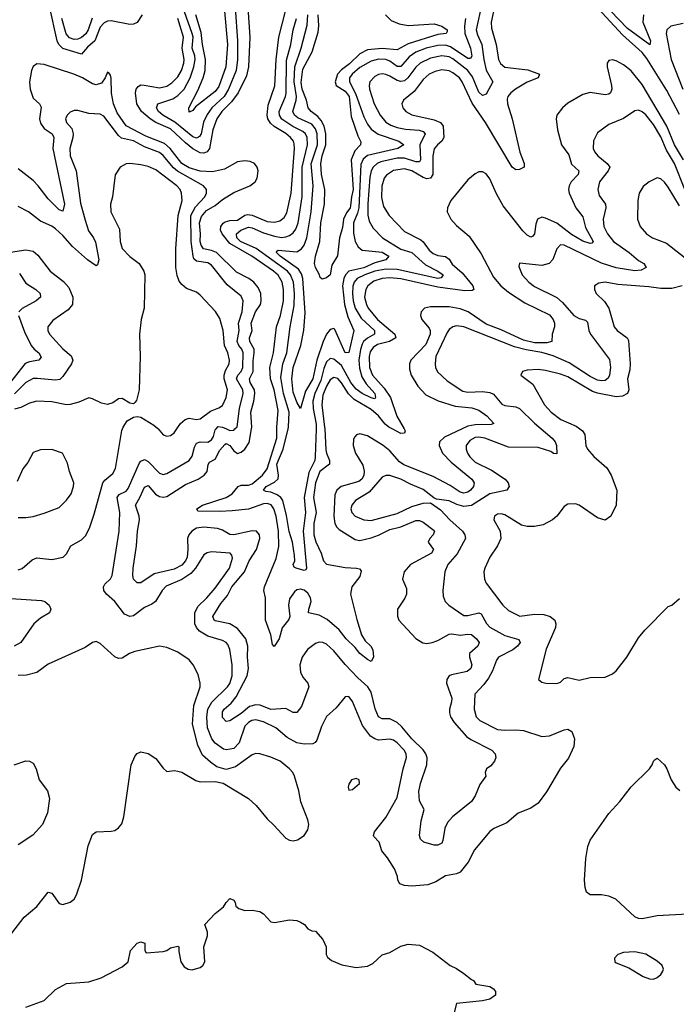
# Model space of a CAD drawing. Header units: inches. Extents: x 1694797 to 1849917, y 907313 to 1017959.
# Tile 597 of 656: x 1833057 to 1836594, y 926901 to 932204. Entities that reach past the tile are written whole.
import ezdxf

# ---------------------------------------------------------------- set-up
doc = ezdxf.new("R2010")
doc.units = ezdxf.units.IN
doc.header["$MEASUREMENT"] = 0
doc.layers.add('B8932', color=7, linetype='Continuous')
doc.layers.add('B8933', color=7, linetype='Continuous')

msp = doc.modelspace()

# ---------------------------------------------------------------- linework, layer by layer
at = {"layer": 'B8932', "color": 5}
for points, elevation in [([(1833050, 929241.5), (1833070, 929248.4), (1833124.3, 929295.7), (1833150, 929306), (1833230, 929296.5), (1833291.7, 929308.3), (1833310, 929328), (1833333.3, 929370), (1833390, 929401.8), (1833413.8, 929426.2), (1833435.5, 929470), (1833459.4, 929540.6), (1833505.8, 929710), (1833515.4, 929724.6), (1833559.5, 929760.5), (1833573.6, 929786.4), (1833608, 929992), (1833610.7, 930000)], 760), ([(1835866.1, 930000), (1835924.7, 929950), (1835940.7, 929930), (1835949.1, 929910), (1835950, 929866), (1835932, 929868), (1835917.8, 929877.8), (1835850, 929899), (1835690, 929902), (1835563, 929950), (1835530, 929955.6), (1835510, 929953.5), (1835482.1, 929937.9), (1835462.4, 929910), (1835461.6, 929890), (1835468.5, 929870), (1835480.9, 929850), (1835510, 929820.8), (1835598.4, 929778.4), (1835672.6, 929730), (1835688.5, 929710), (1835693.2, 929690), (1835680.3, 929670), (1835590, 929650.7), (1835490, 929588.1), (1835450, 929581.3), (1835412.2, 929592.2), (1835370, 929613.4), (1835302.4, 929622.4), (1835288.1, 929628.1), (1835230, 929674.5), (1835162.2, 929702.2), (1835109.7, 929730), (1835051.3, 929748.7), (1835030, 929749.8), (1835010, 929740.3), (1834939.9, 929660.1), (1834865.8, 929614.2), (1834845.8, 929590), (1834841.5, 929570), (1834845.6, 929550), (1834864.6, 929530), (1834910, 929510.2), (1834950, 929506), (1835090, 929543.8), (1835170, 929581.2), (1835230, 929599.7), (1835270, 929601.5), (1835323.9, 929563.9), (1835374, 929510), (1835442.1, 929450), (1835455.4, 929430), (1835459.2, 929410), (1835413.3, 929326.7), (1835363.9, 929270), (1835346.7, 929230), (1835335.6, 929130), (1835338.3, 929098.3), (1835348.5, 929070), (1835368, 929050), (1835450, 928995.5), (1835470, 928994.8), (1835530, 929010.1), (1835543.3, 929003.3), (1835571.5, 928951.5), (1835590, 928931.9), (1835670, 928887), (1835745, 928865), (1835752.8, 928850), (1835738.5, 928830), (1835712.8, 928810), (1835635.6, 928770), (1835625.1, 928754.9), (1835603, 928697), (1835582.1, 928657.9), (1835556.8, 928623.2), (1835508.2, 928571.8), (1835504.7, 928490), (1835515.8, 928450), (1835534.9, 928430), (1835630, 928381.4), (1835670, 928376.6), (1835730, 928379.3), (1835770, 928375.8), (1835870, 928344.2), (1835910, 928346.7), (1835990, 928379.6), (1836010, 928382), (1836030.4, 928370), (1836045.3, 928330), (1836041.2, 928290), (1836013.8, 928226.2), (1835970, 928173.6), (1835895.1, 928044.9), (1835850, 927984.7), (1835810, 927957.4), (1835742.8, 927930), (1835681.2, 927878.8), (1835611.6, 927848.4), (1835590, 927831.6), (1835506.5, 927733.5), (1835473.5, 927666.5), (1835430, 927612.8), (1835410, 927603.5), (1835350, 927593.7), (1835298.6, 927561.4), (1835256.1, 927543.9), (1835170, 927536.8), (1835130, 927541.7), (1835105.2, 927550), (1835094, 927570), (1835093, 927590), (1835076.8, 927630), (1835038.5, 927690), (1835007.9, 927727.9), (1834993.8, 927773.8), (1834964.1, 927804.1), (1834962, 927810), (1834968.4, 927830), (1835030, 927907.6), (1835090, 928014.4), (1835121.9, 928170), (1835140.2, 928230), (1835138.7, 928250), (1835127.3, 928270), (1835090, 928309.9), (1835070, 928324.1), (1835050, 928329.2), (1834990, 928324.4), (1834970, 928329.9), (1834946, 928346), (1834903.1, 928403.1), (1834850, 928532.3), (1834830, 928558), (1834810, 928557.2), (1834761.6, 928498.4), (1834709.3, 928450.7), (1834682.6, 928397.4), (1834656.9, 928323.1), (1834649.2, 928310.8), (1834635.5, 928304.5), (1834590, 928302.3), (1834550, 928309.3), (1834498.2, 928338.2), (1834436.8, 928390), (1834370, 928422), (1834330, 928433.5), (1834308.3, 928430), (1834290, 928419), (1834270, 928398.2), (1834239.9, 928310), (1834210, 928279.3), (1834170.9, 928270.9), (1834155.5, 928275.5), (1834110, 928306.6), (1834091.5, 928331.5), (1834069.5, 928390.5), (1834065.2, 928450), (1834070.7, 928490), (1834092.3, 928527.7), (1834176.9, 928610), (1834190, 928629.4), (1834201.3, 928670), (1834202.1, 928730), (1834190, 928812.7), (1834178.6, 928838.6), (1834169.8, 928849.8), (1834150, 928860.8), (1834070, 928883.2), (1834025.4, 928910), (1834009.2, 928930), (1834001.3, 928950), (1834000.6, 929010), (1834016.3, 929043.7), (1834065.6, 929090), (1834110, 929141.5), (1834186.7, 929250), (1834204, 929304), (1834199.9, 929319.9), (1834191.2, 929330), (1834090, 929337.3), (1834066.6, 929333.4), (1834050, 929321.8), (1834005, 929250), (1833979.4, 929220.6), (1833930, 929188.2), (1833846.6, 929153.4), (1833824, 929130), (1833788.9, 929070), (1833770, 929055.8), (1833730, 929038.2), (1833670, 928993.3), (1833650, 928989.9), (1833621.6, 929001.6), (1833570.2, 929070.2), (1833524.7, 929110), (1833509.9, 929130), (1833509.2, 929150), (1833516.3, 929163.7), (1833547.3, 929192.7), (1833556.2, 929210), (1833594, 929450), (1833597.5, 929550), (1833583.1, 929630), (1833594, 929646), (1833630, 929665), (1833641.5, 929678.5), (1833702.7, 929817.3), (1833710, 929826.2), (1833730, 929835.2), (1833750, 929825), (1833810, 929762.3), (1833830, 929755), (1833850, 929759.8), (1833970, 929830.2), (1833986.5, 929853.5), (1833998.2, 929901.8), (1834010, 929923), (1834030, 929929.5), (1834070, 929929.1), (1834090, 929940.4), (1834100.9, 929959.1), (1834110, 929994.2), (1834115.2, 930000)], 740), ([(1835440.1, 930000), (1835345, 929955), (1835317.8, 929930), (1835315.7, 929910), (1835333.8, 929870), (1835381.2, 929821.2), (1835493, 929730), (1835504.8, 929710), (1835501.7, 929690), (1835485.4, 929670), (1835470, 929659.9), (1835450, 929653.7), (1835430, 929658.8), (1835375.7, 929695.7), (1835283.4, 929743.4), (1835125.8, 929805.8), (1835102.5, 929822.5), (1835050, 929881.5), (1835015.7, 929910), (1834930, 929962.2), (1834890, 929973), (1834871.6, 929968.4), (1834862.1, 929957.9), (1834855.9, 929944.1), (1834853.6, 929910), (1834866, 929870), (1834905.4, 929805.4), (1834912.7, 929772.7), (1834910, 929749.8), (1834900.5, 929730), (1834883.8, 929716.2), (1834788.7, 929690), (1834766.2, 929670), (1834755.4, 929644.6), (1834749.8, 929529.8), (1834755.5, 929490), (1834766.3, 929470), (1834778.7, 929458.7), (1834863.7, 929403.7), (1834890, 929399.4), (1834950, 929412.9), (1834990, 929427.1), (1835050, 929457.4), (1835110, 929473), (1835190, 929506.3), (1835210, 929506.1), (1835230, 929498.3), (1835290, 929452.4), (1835291.9, 929450), (1835283.8, 929430), (1835267, 929410), (1835258, 929390), (1835285.6, 929350), (1835275.4, 929330), (1835161.4, 929270), (1835128.4, 929230), (1835119.1, 929190), (1835140.2, 929140.2), (1835141.3, 929110), (1835132.1, 929087.9), (1835092.9, 929030), (1835091.6, 928991.6), (1835098.7, 928970), (1835191.1, 928871.1), (1835228.2, 928848.2), (1835250, 928845), (1835279.5, 928850), (1835310, 928861.2), (1835370, 928895.3), (1835384.6, 928895.4), (1835430, 928888.8), (1835470, 928894), (1835490, 928891.9), (1835518.2, 928870), (1835532.3, 928850), (1835524.7, 928830), (1835480.7, 928790), (1835479.7, 928770), (1835492.3, 928730), (1835487.5, 928710), (1835466.5, 928693.5), (1835383.8, 928676.2), (1835370.5, 928669.5), (1835357, 928650), (1835355.7, 928630), (1835384, 928550), (1835383.8, 928530), (1835371.8, 928490), (1835372.4, 928470), (1835378.1, 928450), (1835398.1, 928418.1), (1835463.4, 928343.4), (1835487, 928327), (1835599.5, 928270), (1835617.6, 928250), (1835622.4, 928230), (1835614.4, 928210), (1835594.9, 928185.1), (1835570.8, 928169.2), (1835564.7, 928150), (1835567.3, 928130), (1835536, 928084), (1835510, 928023.6), (1835490, 927992.6), (1835387.9, 927910), (1835360.6, 927879.4), (1835347.5, 927850), (1835336.6, 927783.4), (1835330, 927769.7), (1835310, 927757.4), (1835290, 927757.4), (1835233.8, 927773.8), (1835216.3, 927790), (1835209.8, 927810), (1835220.3, 927890), (1835236, 927950), (1835210, 927996), (1835207.1, 928047.1), (1835216.5, 928090), (1835250, 928190.7), (1835251.4, 928228.6), (1835244.6, 928250), (1835230, 928272.3), (1835169.1, 928330), (1835116, 928396), (1835090, 928418.8), (1835050, 928438), (1835010, 928437.7), (1834990, 928449.8), (1834971.9, 928491.9), (1834950, 928581.4), (1834932.8, 928610), (1834878.4, 928658.4), (1834810.7, 928730.7), (1834750, 928805.5), (1834710, 928840.3), (1834690, 928849.9), (1834670, 928851.5), (1834650, 928845), (1834607.8, 928812.2), (1834578.2, 928770), (1834565.4, 928730), (1834569, 928690), (1834583.2, 928663.2), (1834609, 928630), (1834614.8, 928610), (1834576, 928504), (1834550, 928473.3), (1834530, 928472.3), (1834490, 928493.6), (1834410, 928488.8), (1834351.7, 928511.7), (1834330, 928514), (1834295.1, 928504.9), (1834250, 928466.4), (1834190, 928427.6), (1834170, 928423.9), (1834150, 928445.7), (1834150, 928476.9), (1834157.8, 928490), (1834196.6, 928523.4), (1834223.4, 928556.6), (1834282.1, 928670), (1834289.9, 928710), (1834284.6, 928770), (1834285.8, 928830), (1834276.2, 928870), (1834230, 928925.1), (1834190, 928950.6), (1834110, 928966.2), (1834104.7, 928970), (1834098.3, 928990), (1834140.8, 929059.2), (1834176.9, 929103.1), (1834199.1, 929150), (1834268.1, 929230), (1834293.2, 929290), (1834332.1, 929350), (1834349.9, 929410), (1834349.2, 929430), (1834333.1, 929450), (1834310, 929450.8), (1834209.9, 929429.9), (1834190, 929431.2), (1834150, 929454.5), (1834122.8, 929462.8), (1834050, 929471.1), (1834010, 929464.7), (1833984, 929450), (1833967.5, 929430), (1833961.4, 929410), (1833963.1, 929350), (1833959, 929310), (1833950.3, 929289.7), (1833930, 929265.9), (1833890, 929245.3), (1833780.8, 929219.2), (1833710, 929170.6), (1833690, 929170.8), (1833669.9, 929189.9), (1833665.9, 929210), (1833668.2, 929250), (1833687.4, 929370), (1833692.2, 929450), (1833702.6, 929510), (1833700.6, 929530), (1833681.7, 929590), (1833705.3, 929630), (1833730, 929686.8), (1833750, 929694.5), (1833789.2, 929649.2), (1833810, 929636.3), (1833830, 929632.7), (1833850, 929636.4), (1833950, 929701.4), (1834018.2, 929730), (1834051.2, 929750), (1834067.2, 929770), (1834072.3, 929807.7), (1834079.6, 929820.4), (1834110, 929837.2), (1834134.7, 929885.3), (1834163.1, 929916.9), (1834170, 929921.2), (1834190, 929911), (1834210, 929882.2), (1834230, 929867.9), (1834250, 929875), (1834270, 929890.1), (1834292.4, 929927.6), (1834306.5, 930000)], 720), ([(1833804.1, 930000), (1833830, 929968.5), (1833850, 929961.3), (1833870, 929964.9), (1833890, 929979.3), (1833903.7, 930000)], 760), ([(1834700, 930000), (1834707, 929887), (1834709.1, 929869.1), (1834725.7, 929830), (1834726.8, 929813.2), (1834726.5, 929810), (1834674.4, 929770), (1834649.8, 929710), (1834639.9, 929630), (1834653.3, 929550), (1834641, 929490), (1834642.1, 929430), (1834652.2, 929392.2), (1834681.8, 929330), (1834693.6, 929290), (1834710, 929272.1), (1834810, 929253.5), (1834871, 929250), (1834886.7, 929246.7), (1834896.2, 929236.2), (1834890, 929204.4), (1834846.3, 929150), (1834838.3, 929110), (1834872.7, 928972.7), (1834899, 928890), (1834918.1, 928858.1), (1834947.8, 928830), (1834959.2, 928810), (1834963.6, 928770), (1834950, 928746.9), (1834930, 928757.2), (1834890, 928789.9), (1834863.3, 928823.3), (1834815.9, 928870), (1834778, 928918), (1834713.7, 928973.7), (1834670, 928996.4), (1834613.6, 929010), (1834614.6, 929030), (1834626.7, 929070), (1834623.8, 929090), (1834610, 929114.7), (1834590, 929131.3), (1834570, 929136.7), (1834550, 929132.4), (1834537.4, 929122.6), (1834510, 929083.9), (1834504.4, 929050), (1834512.1, 928990), (1834506.8, 928973.2), (1834471.5, 928928.5), (1834454.9, 928870), (1834428.3, 928828.3), (1834418.6, 928838.6), (1834409.1, 928890), (1834381.4, 928970), (1834380.5, 929090), (1834372.2, 929130), (1834376.6, 929150), (1834438.1, 929301.9), (1834453.7, 929366.3), (1834451.5, 929450), (1834438.8, 929530), (1834426.8, 929570), (1834411.1, 929591.1), (1834390, 929598.9), (1834370, 929597.1), (1834290, 929567.5), (1834201.2, 929558.8), (1834134.8, 929554.8), (1834016.5, 929556.5), (1834012.1, 929570), (1834042.8, 929590), (1834170, 929630.8), (1834201.7, 929650), (1834234.2, 929690), (1834250, 929696.8), (1834290, 929697.1), (1834310, 929704.7), (1834365, 929750), (1834390, 929784.3), (1834441.5, 929950), (1834441.4, 930000)], 680), ([(1834171.1, 930000), (1834190, 929991.7), (1834210, 929993.7), (1834216.2, 930000)], 740), ([(1834654.1, 930000), (1834649.6, 929850), (1834646.2, 929830), (1834614.8, 929765.2), (1834589.7, 929630), (1834596, 929550), (1834584.6, 929450), (1834601.5, 929250), (1834598.6, 929241.4), (1834590, 929236.9), (1834546, 929250), (1834536, 929256), (1834529.8, 929269.8), (1834538.7, 929290), (1834538.3, 929318.3), (1834526, 929390), (1834507.9, 929447.9), (1834493.7, 929533.7), (1834473.9, 929613.9), (1834463.1, 929630), (1834444.6, 929644.6), (1834410, 929659.4), (1834382.4, 929662.4), (1834369.9, 929669.9), (1834384.4, 929690), (1834430, 929712.9), (1834448.9, 929731.1), (1834451.9, 929750), (1834442.9, 929810), (1834476.8, 929890), (1834502.7, 930000)], 660), ([(1835128.3, 930000), (1835134, 929990), (1835130, 929977), (1835110, 929975.3), (1835064.1, 930000)], 680), ([(1836074.4, 930000), (1836089.1, 929990), (1836100.8, 929970), (1836105.5, 929910), (1836114.6, 929890), (1836150, 929851.7), (1836219.5, 929790), (1836243.1, 929750), (1836273.4, 929670), (1836270, 929588.7), (1836240.7, 929530), (1836210, 929509.3), (1836170, 929521.2), (1836070, 929589.5), (1836050, 929597), (1836010, 929595.1), (1835990, 929581.2), (1835950.5, 929530), (1835927.7, 929510), (1835876.5, 929483.5), (1835830, 929473.7), (1835790, 929473.5), (1835760.8, 929480.8), (1835670, 929536.4), (1835650, 929542.4), (1835630, 929540.7), (1835614, 929530), (1835610.6, 929510), (1835644.2, 929450), (1835649.1, 929410), (1835631.5, 929370), (1835590, 929309.6), (1835562, 929250), (1835557.3, 929230), (1835560.3, 929190), (1835569.4, 929169.4), (1835659.6, 929050), (1835690, 929021.1), (1835751.3, 928991.3), (1835830, 929001.4), (1835880.4, 929000.4), (1835914, 928990), (1835939.3, 928970), (1835945.3, 928950), (1835943.1, 928930), (1835893.2, 928813.2), (1835851.3, 928650), (1835870, 928636), (1835890.6, 928630.6), (1835950, 928628), (1835970, 928636.3), (1835990, 928654.9), (1836010, 928660.3), (1836070, 928647), (1836130, 928660.9), (1836210, 928662.6), (1836250, 928680.3), (1836270, 928697.6), (1836328, 928770), (1836390, 928874), (1836423.3, 928916.7), (1836550, 929042.8), (1836570, 929051), (1836610, 929086.8)], 760), ([(1833050, 929523.1), (1833090, 929522.4), (1833130, 929528.4), (1833190, 929545.3), (1833270, 929577), (1833310, 929617), (1833334.5, 929650), (1833347.1, 929690), (1833348.3, 929710), (1833325.6, 929770), (1833315.6, 929815.6), (1833288.7, 929870), (1833230, 929889.4), (1833170, 929886.6), (1833130, 929873.2), (1833101.1, 929818.9), (1833075.2, 929784.8), (1833043.4, 929716.6)], 780), ([(1833010, 929086.7), (1833175.1, 929075.1), (1833193.4, 929070), (1833217.1, 929050), (1833224.9, 929030), (1833218.4, 929010), (1833170, 928980.3), (1833132.9, 928950), (1833063.9, 928850), (1833027, 928830)], 740), ([(1833015.8, 927284.2), (1833082, 927370), (1833150, 927428), (1833210, 927504.9), (1833230, 927499.1), (1833270, 927443), (1833290, 927438), (1833330, 927450.5), (1833350, 927468), (1833363.6, 927490), (1833390.9, 927569.1), (1833425.6, 927754.4), (1833450, 927816), (1833470, 927830.7), (1833550, 927832.7), (1833570, 927837.1), (1833590, 927850.6), (1833606.7, 927873.3), (1833618.9, 927910), (1833657, 928190), (1833680.1, 928239.9), (1833690, 928251), (1833710, 928261), (1833750, 928251), (1833790, 928224.7), (1833830, 928172), (1833850, 928154), (1833890, 928161), (1833910, 928157.3), (1833930, 928150.6), (1834006.3, 928106.3), (1834030, 928099.5), (1834110, 928100.5), (1834152.5, 928092.5), (1834290, 928008.7), (1834331.3, 927971.3), (1834390, 927899.1), (1834426.6, 927866.6), (1834490, 927795.3), (1834510, 927784.2), (1834530, 927782), (1834553.3, 927786.7), (1834589.7, 927810.3), (1834610, 927841), (1834614.7, 927870), (1834610, 927895.3), (1834571.5, 927991.5), (1834561.1, 928050), (1834536.9, 928130), (1834528.3, 928150), (1834511.1, 928170), (1834460.5, 928210), (1834410, 928231.9), (1834350.3, 928249.7), (1834330, 928250.9), (1834310, 928245.1), (1834220.3, 928179.7), (1834170, 928164.7), (1834120, 928180), (1834084.3, 928204.3), (1834042, 928242), (1834016.4, 928296.4), (1833988.9, 928410), (1833995, 928510), (1834028.9, 928610), (1834029.8, 928630), (1834017.8, 928677.8), (1833992.6, 928730), (1833970, 928755.4), (1833910, 928798.3), (1833850, 928822), (1833810, 928829.7), (1833678.3, 928801.7), (1833648.8, 928791.2), (1833610, 928764.5), (1833590, 928762.9), (1833570, 928771.8), (1833490, 928845.1), (1833470, 928854.5), (1833450, 928849.6), (1833410, 928822.4), (1833210, 928733), (1833150, 928688.4), (1833094.5, 928674.5), (1833050, 928671.1)], 760), ([(1833028, 928190), (1833090, 928212.2), (1833110, 928210.4), (1833130, 928199.1), (1833147, 928170), (1833162, 928110), (1833207.2, 928050), (1833218.7, 928010), (1833207.5, 927932.5), (1833180.4, 927870), (1833128.9, 927811.1), (1833050, 927760.5)], 760), ([(1836653.6, 927386.4), (1836490, 927376.8), (1836410, 927360.7), (1836390, 927363.2), (1836370, 927372), (1836268.1, 927468.1), (1836230, 927483.9), (1836190, 927491.1), (1836129.7, 927489.7), (1836110, 927505.2), (1836102, 927530), (1836099.2, 927570), (1836105.8, 927685.8), (1836116.5, 927750), (1836130, 927785.3), (1836231.1, 927928.9), (1836290, 927993.4), (1836350, 928072), (1836449.6, 928170), (1836464.2, 928190), (1836470, 928211), (1836480.1, 928219.9), (1836490, 928226.8), (1836530.4, 928190), (1836543.1, 928170), (1836566, 928110), (1836590.4, 928070), (1836612.3, 928052.3)], 740), ([(1833090, 926884.9), (1833190, 926922), (1833250, 926980.7), (1833310, 927013.4), (1833430, 927021.6), (1833496.9, 927043.1), (1833610, 927102.8), (1833642, 927130), (1833654, 927190), (1833690, 927230.8), (1833710, 927238), (1833731.3, 927230), (1833731.6, 927191.6), (1833738, 927178), (1833830, 927186), (1833850, 927191.3), (1833870, 927204.7), (1833910, 927214), (1833914, 927210), (1833914, 927186), (1833926, 927130), (1833943.4, 927103.4), (1833964.7, 927090), (1833987, 927087), (1834030, 927098.7), (1834043.6, 927110), (1834054.3, 927130), (1834049.6, 927210), (1834069.6, 927270), (1834069.5, 927290), (1834054, 927330), (1834110, 927390.8), (1834154.6, 927425.4), (1834168.7, 927450), (1834190, 927471), (1834210, 927462), (1834218, 927450), (1834221, 927430), (1834236.8, 927416.8), (1834270, 927405.5), (1834310, 927408.4), (1834350, 927400.5), (1834370, 927387.7), (1834410, 927345.5), (1834430, 927341.6), (1834510, 927356.4), (1834550, 927352.2), (1834570, 927343), (1834590.8, 927330), (1834610, 927307.3), (1834630, 927297.3), (1834650, 927294), (1834690.6, 927250), (1834707.7, 927210), (1834707.3, 927170), (1834715.5, 927155.5), (1834737.1, 927137.1), (1834793.1, 927113.1), (1834870, 927099.1), (1834930, 927106.8), (1834958.9, 927121.1), (1835010, 927166.8), (1835050, 927180.5), (1835110, 927213.4), (1835150, 927225.5), (1835210, 927219.3), (1835281.7, 927181.7), (1835376, 927110), (1835410, 927094), (1835450, 927067.3), (1835490, 927034.8), (1835502, 927030), (1835514, 927010), (1835590, 926996.3), (1835610, 926984), (1835619.3, 926970), (1835619.5, 926950), (1835590, 926928.6), (1835550, 926919.3), (1835410, 926906), (1835396, 926850)], 740)]:
    msp.add_lwpolyline(points, dxfattribs=dict(at, elevation=elevation))
at = {"layer": 'B8932', "color": 5, "elevation": 760}
for points in [[(1834870, 928118), (1834844.7, 928110), (1834830, 928086), (1834826, 928070), (1834830, 928054), (1834850, 928058), (1834888, 928090), (1834886, 928110)], [(1836370, 927182.7), (1836310, 927179.3), (1836278, 927170), (1836261, 927150), (1836262.8, 927130), (1836270, 927124), (1836337.6, 927097.6), (1836416, 927050), (1836450, 927038), (1836470, 927036.3), (1836490, 927045.5), (1836510, 927062), (1836521, 927079), (1836525.1, 927090), (1836517, 927110), (1836490, 927133.6), (1836430, 927171.5)]]:
    msp.add_lwpolyline(points, close=True, dxfattribs=at)
at = {"layer": 'B8933', "color": 5}
for points, elevation in [([(1836417.8, 932230), (1836412.6, 932190), (1836454.2, 932090), (1836450.8, 932069.2), (1836330, 932156.5), (1836150, 932347)], 660), ([(1835545.5, 932290), (1835516.6, 932150), (1835522.7, 932122.7), (1835547.1, 932070), (1835557.1, 931990), (1835570, 931931.4), (1835605.2, 931870), (1835570, 931802.9), (1835550, 931795.6), (1835530, 931813.6), (1835495.8, 931895.8), (1835471.4, 931930), (1835390, 931993.1), (1835370, 932003.2), (1835330, 932009.6), (1835270, 931997.5), (1835213.8, 931970), (1835190, 931948.9), (1835148.4, 931891.6), (1835130, 931875.4), (1835110, 931870.3), (1835090, 931875.7), (1835050, 931900.6), (1835030, 931909.4), (1835010, 931911.8), (1834990, 931908.7), (1834970, 931898.3), (1834943.5, 931870), (1834938.8, 931850), (1834941, 931830), (1834966.1, 931750), (1834998.3, 931690), (1835030, 931652.7), (1835056.4, 931636.4), (1835090, 931623.4), (1835134.4, 931614.4), (1835209.3, 931609.3), (1835230, 931602.5), (1835241.2, 931590), (1835212, 931530), (1835215.5, 931450), (1835210, 931438), (1835190, 931438.2), (1835130, 931458.1), (1835090, 931457.7), (1835001.7, 931438.3), (1834982.1, 931430), (1834960.3, 931410), (1834950.4, 931389.6), (1834943.8, 931356.2), (1834932.1, 931212.1), (1834931.6, 931151.6), (1834939, 931119), (1834961.5, 931081.5), (1835012, 931030), (1835110, 930968.5), (1835170, 930950.6), (1835243.8, 930883.8), (1835310.2, 930850), (1835338.2, 930830), (1835326.5, 930813.5), (1835309.4, 930810.6), (1835090, 930858.2), (1835030, 930860.3), (1834970, 930850.2), (1834915.4, 930830), (1834874.3, 930810), (1834859, 930790), (1834851.8, 930768.2), (1834848.9, 930730), (1834853.3, 930690), (1834864.9, 930650), (1834896.9, 930596.9), (1834968.6, 930530), (1834967.5, 930510), (1834930, 930488.6), (1834909.8, 930470.2), (1834902.7, 930457.3), (1834892.2, 930427.8), (1834884, 930370), (1834887.3, 930327.3), (1834900.5, 930280.5), (1834922.8, 930242.8), (1834970, 930190), (1834974.5, 930170), (1834970, 930162.8), (1834950, 930167.1), (1834902.5, 930190), (1834870, 930214.2), (1834841.4, 930250), (1834790, 930340.9), (1834750, 930375.7), (1834730, 930378.7), (1834710, 930361.1), (1834694.9, 930325.1), (1834679.2, 930260.8), (1834646.9, 930190), (1834636.4, 930150), (1834637.3, 930110), (1834654.8, 930025.2), (1834654.1, 930000)], 660), ([(1835617.8, 932290), (1835596.1, 932190), (1835598.2, 932158.2), (1835624, 932070), (1835635.8, 931990), (1835647.2, 931967.2), (1835670, 931948.6), (1835793.8, 931933.8), (1835857.6, 931910), (1835850.3, 931890), (1835790, 931868.4), (1835727.5, 931830), (1835701.7, 931810), (1835686.6, 931790), (1835683.3, 931776.7), (1835684.3, 931750), (1835709.3, 931670), (1835751.1, 931490), (1835775.1, 931430), (1835774.7, 931410), (1835750, 931397.5), (1835730, 931395.5), (1835710, 931410.5), (1835565.3, 931650), (1835494.7, 931754.7), (1835440.8, 931870), (1835425.7, 931890), (1835390, 931918.5), (1835370, 931928), (1835330, 931933.5), (1835294.7, 931925.3), (1835263.2, 931910), (1835230, 931882), (1835182.4, 931817.6), (1835124.6, 931770), (1835115.3, 931750), (1835120.2, 931730), (1835136.5, 931710), (1835170, 931690.9), (1835290, 931665.3), (1835323.9, 931650), (1835338.6, 931630), (1835340.9, 931570), (1835330.9, 931549.1), (1835306.8, 931530), (1835290, 931508.3), (1835282.4, 931470), (1835282.1, 931370), (1835270, 931350), (1835250, 931347.7), (1835230, 931354.7), (1835170, 931389.9), (1835130, 931400.1), (1835070, 931391.1), (1835032.7, 931367.3), (1835020.1, 931350), (1835008.1, 931308.1), (1835006.4, 931246.4), (1835017.1, 931197.1), (1835046.8, 931150), (1835130, 931063), (1835218.1, 931018.1), (1835230, 931008.3), (1835263.1, 930963.1), (1835284.5, 930944.5), (1835310, 930933.8), (1835350, 930927.8), (1835370, 930914), (1835386.9, 930886.9), (1835439.8, 930839.8), (1835482.4, 930790), (1835497.1, 930770), (1835502.4, 930750), (1835494.6, 930745.4), (1835455.5, 930744.5), (1835310, 930763.5), (1835110, 930807.9), (1835050, 930813), (1835010, 930809.3), (1834964.9, 930795.1), (1834932.2, 930770), (1834920.7, 930750), (1834915.1, 930710), (1834924.4, 930670), (1834934.3, 930650), (1834984.8, 930590), (1835077.9, 930510), (1835082.9, 930490), (1835049.3, 930470.7), (1834984.6, 930455.4), (1834961, 930439), (1834945.7, 930414.3), (1834939.3, 930390), (1834941, 930330), (1834957.4, 930290), (1835020.3, 930220.3), (1835054.8, 930170), (1835089.1, 930069.1), (1835128.3, 930000)], 680), ([(1836610, 931694), (1836542.2, 931822.2), (1836435, 931995), (1836410, 932026.6), (1836303.3, 932123.3), (1836149.9, 932290)], 680), ([(1833717.2, 932230), (1833690.5, 932189.5), (1833670, 932180.8), (1833650, 932178.8), (1833550, 932198.5), (1833530, 932195.8), (1833512.4, 932187.6), (1833490, 932163.2), (1833463, 932090), (1833423.4, 932056.6), (1833390, 932018.7), (1833290, 932049.1), (1833269.1, 932070), (1833259.4, 932090), (1833217.7, 932277.7)], 680), ([(1834285.6, 932270), (1834296.2, 932110), (1834289.7, 931950), (1834278.5, 931901.5), (1834233.7, 931810), (1834198.6, 931761.4), (1834146.5, 931710), (1834119.6, 931670), (1834097.9, 931610), (1834079.3, 931510), (1834067.8, 931492.2), (1834050, 931484.5), (1834030, 931486.3), (1833990, 931509.3), (1833950, 931540.6), (1833870, 931616.8), (1833791.1, 931651.1), (1833760.1, 931670), (1833713.5, 931710), (1833688.8, 931750), (1833681.5, 931810), (1833685.4, 931830), (1833695.4, 931844.6), (1833710, 931852.7), (1833728.4, 931851.6), (1833810, 931837), (1833850, 931845.5), (1833876.5, 931863.5), (1833910, 931895.7), (1833929.6, 931930), (1833940.6, 931970), (1833942.5, 931990), (1833932.8, 932050), (1833940.2, 932110), (1833908.8, 932210)], 680), ([(1834217.9, 932270), (1834230.7, 932090), (1834230.1, 931989.9), (1834223.9, 931930), (1834182.8, 931830), (1834158.3, 931790), (1834093, 931730), (1834066.3, 931693.7), (1834047.9, 931652.1), (1834033.9, 931590), (1834025.5, 931574.5), (1834010, 931565.8), (1833990, 931572.2), (1833892.1, 931652.1), (1833828.3, 931690), (1833805.8, 931710), (1833794.7, 931730), (1833801, 931750), (1833882.8, 931777.2), (1833910, 931796.3), (1833943.4, 931830), (1833975.2, 931890), (1833994.6, 931950), (1834002.2, 931990), (1834000.3, 932010), (1833986.4, 932050), (1833990.9, 932110), (1833987.2, 932130), (1833945.8, 932245.8)], 660), ([(1834159.5, 932270), (1834176.9, 932070), (1834167.8, 931950), (1834130, 931844.1), (1834110, 931817.9), (1834005.1, 931734.9), (1833990, 931714.7), (1833970, 931705.1), (1833968.2, 931730), (1834017.4, 931822.6), (1834045, 931890), (1834055.6, 931930), (1834058, 931990), (1834041.8, 932070), (1834034.8, 932134.8), (1834005.8, 932230)], 640), ([(1834441.4, 930000), (1834441.4, 930010), (1834450, 930099.3), (1834428.1, 930210), (1834408, 930270), (1834404.2, 930330), (1834424.8, 930410), (1834440.6, 930550), (1834462.2, 930610), (1834478.2, 930690), (1834478.9, 930750), (1834470.4, 930789.6), (1834448.6, 930828.6), (1834425.1, 930850), (1834308.5, 930930), (1834190, 930998), (1834147.4, 931050), (1834138.9, 931070), (1834141.3, 931090), (1834152.6, 931107.4), (1834164.3, 931115.7), (1834190, 931122.6), (1834230, 931124.8), (1834270, 931151.8), (1834285.2, 931154.8), (1834310, 931151), (1834390, 931117.8), (1834430, 931113.8), (1834459.1, 931120.9), (1834481.4, 931138.6), (1834496, 931164), (1834519, 931270), (1834537.7, 931510), (1834535.7, 931535.7), (1834531.2, 931550), (1834516.2, 931570), (1834490, 931591.6), (1834428.4, 931628.4), (1834407.4, 931647.4), (1834394, 931670), (1834389.5, 931690), (1834396.1, 931743.9), (1834431.9, 931848.1), (1834437.8, 931990), (1834453.8, 932110), (1834489.5, 932250)], 680), ([(1835458.9, 932210), (1835452.2, 932170), (1835455.1, 932130), (1835485.2, 932050), (1835492.6, 932007.4), (1835484.7, 931995.3), (1835470, 931994.4), (1835377.7, 932057.7), (1835350, 932066.2), (1835310, 932065.6), (1835246.5, 932050), (1835190.3, 932029.7), (1835155.5, 932004.5), (1835110, 931951.5), (1835090, 931952.2), (1835050, 931981.4), (1835030, 931989.6), (1834990, 931991.6), (1834950, 931980.1), (1834890, 931946.6), (1834847.5, 931910), (1834833.3, 931890), (1834833, 931870), (1834866.8, 931806.8), (1834910, 931680.6), (1834930, 931641.9), (1834950, 931614.8), (1834987.8, 931587.8), (1835099.5, 931550), (1835126.9, 931530), (1835093.4, 931510), (1834930, 931472.3), (1834906.7, 931453.3), (1834895.5, 931424.5), (1834883.6, 931190), (1834877.6, 931162.4), (1834854.5, 931110), (1834854.9, 931054.9), (1834863.8, 931010), (1834880.3, 930980.3), (1834902.7, 930962.7), (1835010, 930952.2), (1835044.6, 930930), (1835028.9, 930910), (1834970, 930894.3), (1834910, 930868.4), (1834830, 930850.2), (1834811.5, 930830), (1834803.3, 930810), (1834796.5, 930770), (1834806.3, 930670), (1834824.5, 930604.5), (1834856.1, 930530), (1834830, 930411.6), (1834809.5, 930410), (1834755.1, 930535.1), (1834750, 930541.4), (1834730, 930536.1), (1834710, 930510.5), (1834691.7, 930470), (1834658.3, 930370), (1834636.7, 930270), (1834596.5, 930203.5), (1834570.2, 930109.8), (1834550, 930143.5), (1834530, 930198), (1834523, 930270), (1834529.7, 930330), (1834571.5, 930450), (1834587.3, 930532.7), (1834594.5, 930625.5), (1834582.7, 930810), (1834575.7, 930835.7), (1834559.7, 930859.7), (1834459.6, 930930), (1834440.5, 930950), (1834442.3, 930957.7), (1834450, 930962.9), (1834550, 930954.5), (1834575.4, 930970), (1834590, 930990.2), (1834604.3, 931030), (1834627.7, 931170), (1834638.3, 931310), (1834627.3, 931427.3), (1834660.7, 931530), (1834659.3, 931590), (1834650, 931616.1), (1834630, 931641.3), (1834556, 931676), (1834537.7, 931690), (1834528.1, 931710), (1834545.8, 931770), (1834547.6, 931790), (1834535.3, 931870), (1834540, 931950), (1834574.2, 932050), (1834604.8, 932175.2), (1834609.6, 932230)], 640), ([(1835027.6, 932230), (1835058.9, 932198.9), (1835101.8, 932181.8), (1835150, 932173.1), (1835290, 932181.1), (1835330.2, 932170), (1835359.6, 932150), (1835358.7, 932141.3), (1835354, 932130), (1835310, 932124.2), (1835150, 932073.5), (1835090, 932040.8), (1835010, 932049.5), (1834930, 932041.8), (1834890, 932020.8), (1834833.6, 931966.4), (1834790, 931934.6), (1834769.8, 931910), (1834757.3, 931870), (1834762.3, 931850), (1834810, 931818.9), (1834831.1, 931791.1), (1834843.4, 931683.4), (1834878.2, 931578.2), (1834894.1, 931545.9), (1834892.6, 931530), (1834862.8, 931497.2), (1834843.1, 931450), (1834853, 931290), (1834843.7, 931250), (1834839.2, 931200.8), (1834837.1, 931190), (1834816.9, 931163.1), (1834801.3, 931130), (1834795.6, 931084.4), (1834780.1, 931030), (1834768.2, 930931.8), (1834738.9, 930881.1), (1834730, 930829.7), (1834710, 930814.3), (1834686.6, 930806.6), (1834675.5, 930815.5), (1834672, 930830), (1834650, 930869.3), (1834644.8, 930890), (1834650, 930930.4), (1834674, 931010), (1834679.7, 931110), (1834698.8, 931210), (1834700.7, 931290), (1834682.6, 931370), (1834678.5, 931430), (1834685.8, 931470), (1834706.5, 931530), (1834706.7, 931590), (1834697.3, 931630), (1834681.4, 931661.4), (1834663.2, 931683.2), (1834626.6, 931710), (1834610.8, 931730), (1834601.3, 931770), (1834578.1, 931830), (1834573.4, 931866.6), (1834583.2, 931936.8), (1834632.1, 932030), (1834664, 932136), (1834669, 932171), (1834664.5, 932230)], 620), ([(1833448, 932212), (1833425.5, 932150), (1833412.8, 932127.2), (1833390, 932108), (1833370, 932098.8), (1833350, 932097.3), (1833325.4, 932105.4), (1833307.3, 932127.3), (1833284.8, 932210)], 660), ([(1834502.7, 930000), (1834505.1, 930010), (1834508.9, 930090), (1834477.9, 930190), (1834463.7, 930276.3), (1834474.7, 930350), (1834496.4, 930410), (1834513.5, 930550), (1834534.8, 930665.2), (1834538, 930730), (1834532.3, 930790), (1834516.4, 930830), (1834498.9, 930850), (1834331.1, 930971.1), (1834246.7, 931010), (1834226.4, 931030), (1834225, 931050), (1834249, 931070), (1834290, 931086.5), (1834310, 931083.6), (1834370, 931056.5), (1834430, 931037.5), (1834468.2, 931031.8), (1834490, 931034), (1834510, 931040.9), (1834530, 931055.9), (1834544.1, 931075.9), (1834557.2, 931110), (1834578.6, 931250), (1834579.1, 931410), (1834607.2, 931530), (1834605.3, 931570), (1834596.4, 931590), (1834582.6, 931602.6), (1834528.3, 931628.3), (1834469, 931669), (1834456.3, 931690), (1834455.7, 931710), (1834489.3, 931790), (1834492.5, 931807.5), (1834494.7, 931985.3), (1834517.1, 932070), (1834530.7, 932149.3), (1834548.3, 932210)], 660), ([(1836630, 932183.4), (1836564.4, 932170), (1836543.2, 932150), (1836538.9, 932130), (1836566.5, 931990), (1836628.7, 931830)], 680), ([(1834306.5, 930000), (1834308.4, 930010), (1834302.9, 930090), (1834319.1, 930150), (1834324.6, 930190), (1834321.5, 930210), (1834298.1, 930250), (1834295.8, 930270), (1834315.7, 930310), (1834314, 930366), (1834321.1, 930410), (1834320.2, 930430), (1834297.7, 930470), (1834294.8, 930490), (1834308.6, 930530), (1834304.7, 930570), (1834328.2, 930630), (1834354.1, 930670), (1834358.3, 930690), (1834355.3, 930730), (1834341.6, 930761.6), (1834318.5, 930790), (1834291.3, 930810), (1834225, 930845), (1834116.7, 930950), (1834090, 930961.3), (1834047.5, 930970), (1834034.2, 930990), (1834029.7, 931010), (1834031.6, 931050), (1834025.1, 931110), (1834036.8, 931143.2), (1834063.9, 931176.1), (1834110, 931202.6), (1834150, 931235.5), (1834210, 931274.1), (1834297.6, 931310), (1834325.7, 931330), (1834336.1, 931350), (1834341.5, 931390), (1834337.2, 931410), (1834322, 931430), (1834299.5, 931439.5), (1834270, 931443.1), (1834230, 931439.2), (1834161.2, 931398.8), (1834095, 931385), (1834030, 931387.3), (1833970, 931406.5), (1833930, 931430.3), (1833867.2, 931510), (1833837.2, 931537.2), (1833736.7, 931576.7), (1833630, 931631.6), (1833582, 931702), (1833561.8, 931750), (1833552.6, 931807.4), (1833549.7, 931889.7), (1833545.8, 931905.8), (1833536.9, 931916.9), (1833530, 931920.9), (1833518, 931890), (1833497.2, 931862.8), (1833470, 931852.9), (1833450, 931858), (1833395.8, 931890), (1833349.9, 931909.9), (1833190, 931962.6), (1833150, 931966.8), (1833130, 931951.1), (1833120.8, 931930), (1833110.7, 931870), (1833113, 931830), (1833130, 931780.9), (1833164.2, 931750), (1833172.9, 931732.9), (1833164, 931670), (1833170, 931645.8), (1833190, 931618.3), (1833231.9, 931590), (1833241.8, 931570), (1833235.9, 931510), (1833298.1, 931210), (1833290, 931172.6), (1833270, 931180.6), (1833210, 931239.2), (1833157.5, 931310), (1833130, 931337.4), (1833050, 931400.7)], 720), ([(1836631.9, 931450), (1836584.6, 931530), (1836542.2, 931630), (1836410, 931855.3), (1836350, 931929.3), (1836310, 931960.5), (1836270, 931981.8), (1836250, 931987.4), (1836230, 931983.6), (1836222, 931970), (1836221.4, 931950), (1836244.5, 931850), (1836246.1, 931830), (1836239.2, 931810), (1836230, 931802.6), (1836210, 931798.9), (1836130, 931811.7), (1836090, 931800.2), (1836010, 931754), (1835980.8, 931730), (1835950.3, 931690), (1835945.8, 931670), (1835954.2, 931610), (1835974.6, 931530), (1836015.4, 931475.4), (1836030, 931426.7), (1836069.2, 931390), (1836064.6, 931370), (1836028.1, 931330), (1836016.6, 931310), (1836013.2, 931290), (1836016.4, 931270), (1836052.9, 931190), (1836090, 931141.7), (1836105.2, 931085.2), (1836145.5, 931010), (1836138.8, 931001.2), (1836130, 930998.5), (1836090, 931010.5), (1836030, 931047.8), (1835950, 931107.6), (1835890, 931135.6), (1835870, 931140.2), (1835846.6, 931130), (1835836.5, 931103.5), (1835830.1, 931049.9), (1835821.7, 931038.3), (1835810, 931033), (1835790, 931043), (1835766.3, 931066.3), (1835661.6, 931201.6), (1835625.5, 931265.5), (1835590, 931347.1), (1835570, 931374.5), (1835550, 931384.7), (1835530, 931384.4), (1835510, 931373.7), (1835470, 931341.7), (1835380.2, 931230), (1835360.7, 931190), (1835360.2, 931170), (1835380.2, 931130), (1835410, 931095.6), (1835478.9, 931038.9), (1835543.1, 930943.1), (1835610, 930817.6), (1835648.6, 930770), (1835690, 930736.9), (1835778.6, 930678.6), (1835910, 930613.6), (1835930.2, 930590), (1835937.8, 930570), (1835937.1, 930550), (1835925, 930510), (1835922.6, 930470), (1835896.4, 930463.6), (1835830, 930464.2), (1835770, 930478.8), (1835650, 930534.4), (1835570, 930563.7), (1835472.8, 930630), (1835430, 930646.7), (1835370, 930657.8), (1835270, 930658), (1835238, 930650), (1835219.7, 930630), (1835216.8, 930610), (1835223.7, 930590), (1835262.9, 930542.9), (1835268.1, 930530), (1835267.6, 930510), (1835244.7, 930455.3), (1835164.2, 930370), (1835156.3, 930350), (1835157.4, 930322.6), (1835166.5, 930290), (1835201.6, 930230), (1835244.3, 930184.3), (1835310.8, 930150.8), (1835402.2, 930122.2), (1835493.1, 930113.1), (1835530, 930100.8), (1835572.9, 930070), (1835610.4, 930030), (1835595.8, 930024.2), (1835510, 930022.3), (1835470, 930014.1), (1835440.1, 930000)], 720), ([(1834216.2, 930000), (1834228, 930012), (1834240.8, 930110), (1834261, 930190), (1834259.4, 930210), (1834225.7, 930270), (1834231.7, 930290), (1834251, 930310), (1834258.4, 930330), (1834261.7, 930410), (1834253.9, 930430), (1834237, 930450), (1834227.8, 930470), (1834239.6, 930530), (1834235, 930570), (1834255.6, 930630), (1834261.6, 930690), (1834250, 930714.8), (1834175.1, 930775.1), (1834090, 930881.7), (1834070, 930894.9), (1834010, 930903.4), (1833996, 930916), (1833991.1, 930930), (1833980.2, 931010), (1833978.9, 931150), (1834003.4, 931196.6), (1834054.4, 931250), (1834063.7, 931270), (1834063.4, 931290), (1834048.1, 931310), (1833908.1, 931388.1), (1833886.5, 931406.5), (1833830, 931473.3), (1833810, 931489), (1833730, 931519.2), (1833670, 931551.7), (1833606.4, 931566.4), (1833590, 931580.5), (1833510, 931683.7), (1833490, 931694.4), (1833430, 931698.2), (1833370, 931715.1), (1833350, 931714.7), (1833330, 931705.1), (1833313.7, 931690), (1833304.4, 931670), (1833310.2, 931650), (1833337.5, 931617.5), (1833345.5, 931590), (1833344.4, 931570), (1833328.1, 931510), (1833328.8, 931470), (1833361.2, 931390), (1833384.5, 931215.5), (1833410, 931123.7), (1833427.3, 931067.3), (1833454.2, 931030), (1833465.6, 931005.6), (1833483.2, 930910), (1833476.5, 930883.5), (1833470, 930878.4), (1833422.7, 930910), (1833342.1, 930982.1), (1833290, 931041.8), (1833250, 931077.8), (1833230, 931091.8), (1833170, 931119.7), (1833105.1, 931170), (1833050, 931198.2)], 740), ([(1836639.3, 931290), (1836584, 931430), (1836541, 931501), (1836510, 931572.9), (1836470, 931639.5), (1836430, 931690.8), (1836410, 931708.6), (1836390, 931717.2), (1836370, 931713), (1836310, 931672.2), (1836230, 931639.7), (1836170, 931594.7), (1836148.3, 931551.7), (1836146.7, 931510), (1836154.9, 931490), (1836170.2, 931470), (1836221.1, 931430), (1836235.5, 931410), (1836227.3, 931390), (1836179.8, 931330), (1836170.2, 931290), (1836177.3, 931257.3), (1836211.9, 931210), (1836214.8, 931190), (1836200.1, 931130), (1836202.9, 931090), (1836223.4, 931050), (1836255.9, 931010), (1836339.7, 930950), (1836390, 930906.4), (1836419.5, 930890), (1836431.4, 930870), (1836404.3, 930855.7), (1836370, 930852), (1836270, 930868.3), (1836190, 930892.7), (1835990, 930989), (1835970, 930991.6), (1835950.8, 930969.2), (1835927.8, 930912.2), (1835908.5, 930891.5), (1835870, 930879.4), (1835750, 930893.2), (1835745.5, 930874.5), (1835763.7, 930830), (1835798.9, 930790), (1835830, 930766.7), (1835950, 930707.8), (1835980.8, 930680.8), (1836042, 930610), (1836070, 930594.4), (1836105, 930585), (1836115.7, 930575.7), (1836123.3, 930530), (1836132.2, 930510), (1836234.2, 930374.2), (1836239.1, 930330), (1836234.4, 930290), (1836227.3, 930272.7), (1836210, 930261.2), (1836190, 930258.6), (1836170, 930262.3), (1836130, 930282), (1836016.7, 930356.7), (1835930, 930393), (1835870, 930412.3), (1835785.2, 930425.2), (1835722.3, 930442.3), (1835450, 930549.9), (1835410, 930554.3), (1835389.5, 930550.5), (1835370, 930535.4), (1835360.4, 930519.6), (1835299, 930390), (1835294.4, 930350), (1835297.1, 930330), (1835307.5, 930307.5), (1835359.7, 930259.7), (1835443.9, 930203.9), (1835470, 930197), (1835550, 930202.3), (1835590, 930196.8), (1835610, 930186.4), (1835653.7, 930133.7), (1835670, 930126.9), (1835730, 930119.6), (1835750, 930109.5), (1835830.4, 930030.4), (1835866.1, 930000)], 740), ([(1833903.7, 930000), (1833923.5, 930030), (1833948.5, 930051.5), (1833970, 930057.2), (1834010, 930051.3), (1834030, 930053.6), (1834084.7, 930095.3), (1834130, 930112.7), (1834150, 930126), (1834169.9, 930170), (1834176.7, 930210), (1834158.7, 930270), (1834157.9, 930290), (1834165.3, 930314.7), (1834185.3, 930350), (1834187.3, 930370), (1834178.3, 930410), (1834159.9, 930450), (1834152.8, 930530), (1834134.9, 930594.9), (1834111.7, 930631.7), (1834030, 930720.5), (1834010, 930735.8), (1833956.6, 930756.6), (1833930, 930776.9), (1833916, 930796), (1833905.6, 930825.6), (1833899.1, 930870), (1833897.5, 930970), (1833911.5, 931150), (1833932.7, 931230), (1833929.2, 931270), (1833921.5, 931290), (1833904, 931310), (1833790, 931394.7), (1833750, 931412.7), (1833710, 931422.5), (1833650, 931429.6), (1833630, 931427.3), (1833599.1, 931410), (1833572.1, 931367.9), (1833556.9, 931250), (1833546, 931210), (1833548, 931170), (1833595.3, 931075.3), (1833598.2, 931010), (1833610, 930972.4), (1833650, 930929.1), (1833701.3, 930890), (1833726.7, 930850), (1833732.2, 930830), (1833727, 930650), (1833711.5, 930588.5), (1833702.3, 930510), (1833705.5, 930390), (1833700.4, 930210), (1833686.8, 930153.2), (1833678, 930142), (1833670, 930135.3), (1833650, 930139), (1833610, 930164), (1833590, 930161.2), (1833559, 930141), (1833530, 930132), (1833498, 930138), (1833450, 930162), (1833430, 930167), (1833376.3, 930143.7), (1833330, 930130.7), (1833310, 930129.8), (1833230, 930146.3), (1833150, 930149), (1833110, 930139.4), (1833063.9, 930116.1), (1833030, 930106.8)], 760), ([(1836610, 931201.5), (1836550, 931302), (1836530, 931329.7), (1836510, 931347), (1836490, 931352.7), (1836446.8, 931330), (1836415.1, 931304.9), (1836394.4, 931270), (1836386.3, 931230), (1836384.2, 931130), (1836399.5, 931090), (1836433, 931050), (1836464.9, 931030), (1836540.5, 931000.5), (1836641.8, 930921.8)], 760), ([(1833007.3, 930952.7), (1833090, 930965.1), (1833130, 930957.1), (1833155.6, 930935.6), (1833222.3, 930850), (1833293.9, 930793.9), (1833322.5, 930762.5), (1833343.7, 930710), (1833341.4, 930670), (1833317.9, 930642.1), (1833235.6, 930584.4), (1833209.1, 930550), (1833209.2, 930530), (1833218, 930510), (1833290, 930432.1), (1833334.1, 930394.1), (1833342.9, 930370), (1833335.6, 930350), (1833290, 930282.4), (1833273.4, 930266.6), (1833250, 930262.2), (1833152.3, 930272.3), (1833130, 930270.9), (1833090, 930250.4), (1833030, 930189.5)], 740), ([(1833057.1, 930837.1), (1833090, 930785), (1833145.2, 930750), (1833168.2, 930730), (1833169.1, 930710), (1833146, 930690), (1833070, 930648.2), (1833053.7, 930630)], 720), ([(1836626, 930770), (1836570, 930756.4), (1836510, 930755.9), (1836445.4, 930765.4), (1836278.2, 930778.2), (1836210.3, 930789.7), (1836175.6, 930784.4), (1836153, 930770), (1836152.4, 930750), (1836161.3, 930730), (1836206.8, 930686.8), (1836230.2, 930650.2), (1836259.6, 930550), (1836274.6, 930530), (1836328.3, 930490), (1836335.4, 930475.4), (1836345.3, 930350), (1836342.6, 930317.4), (1836331.2, 930270), (1836337.6, 930210), (1836330.4, 930190), (1836304.1, 930175.9), (1836270, 930172.7), (1836170, 930192), (1836142, 930202), (1836010, 930279.6), (1835970, 930294.7), (1835890, 930315.3), (1835850, 930320.5), (1835790, 930317), (1835766, 930310), (1835756, 930290), (1835820.3, 930240.3), (1835884, 930130), (1835920.3, 930090), (1835971.7, 930050), (1836053.9, 930013.9), (1836074.4, 930000)], 760), ([(1833050.7, 930610), (1833082.5, 930522.5), (1833119.4, 930450), (1833134.6, 930430), (1833159.8, 930410), (1833173.7, 930386.3), (1833161.3, 930370), (1833110, 930361.2), (1833087.4, 930352.6), (1833007.8, 930252.2)], 720), ([(1835064.1, 930000), (1835045.5, 930010), (1835026.1, 930026.1), (1834989.3, 930070), (1834950, 930103.7), (1834858.8, 930158.8), (1834828.8, 930188.8), (1834790, 930248.3), (1834770, 930270.9), (1834750, 930277.6), (1834730, 930265), (1834710, 930231), (1834690, 930182.4), (1834683.9, 930130), (1834699.4, 930010), (1834700, 930000)], 680), ([(1833610.7, 930000), (1833614, 930010), (1833637, 930043), (1833670, 930062.4), (1833690, 930066.4), (1833710, 930063.8), (1833780.5, 930020.5), (1833802.2, 930002.2), (1833804.1, 930000)], 760), ([(1834115.2, 930000), (1834127, 930013), (1834150, 930009.3), (1834171.1, 930000)], 740)]:
    msp.add_lwpolyline(points, dxfattribs=dict(at, elevation=elevation))

doc.saveas('drawing.dxf')
